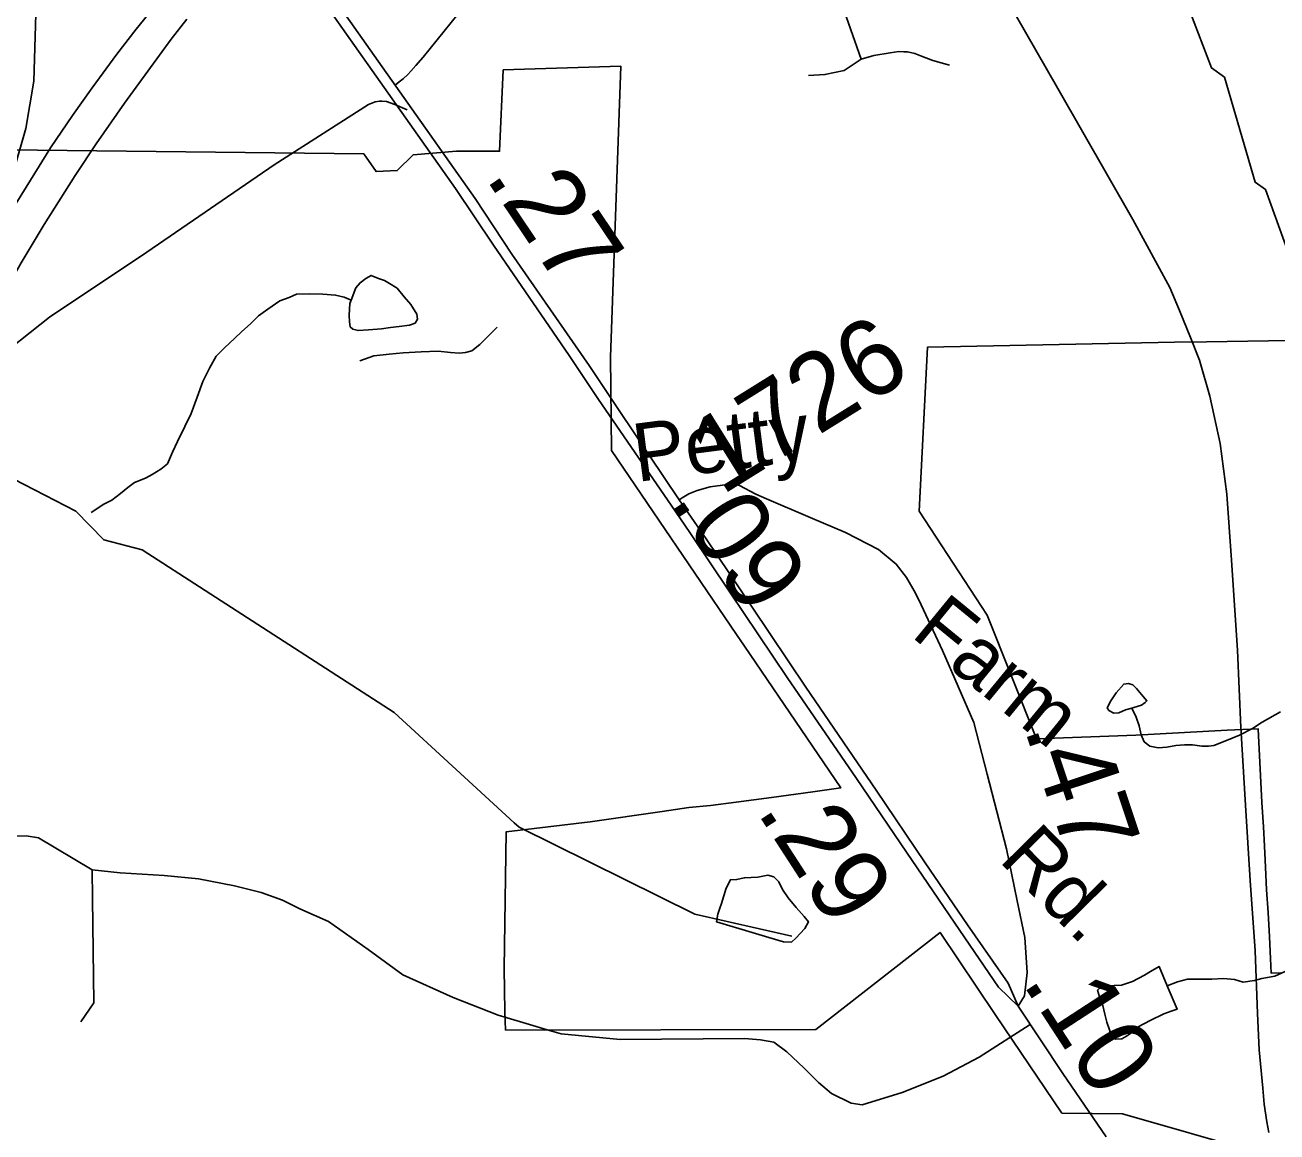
# Model space of a CAD drawing. Extents: x 2001466 to 31450019, y -30647475 to 847247.
# Drawn here: x 2032829 to 2036924, y 756883 to 760503 of the extents above; entities that cross this region are included whole.
import ezdxf

# ---------------------------------------------------------------- set-up
doc = ezdxf.new("R2010")
doc.units = 0
for name, color, linetype in [('Exist Boundary Political City Limit New', 7, 'Continuous'), ('Exist Hydrographic Creek Single Shore', 7, 'Continuous'), ('Exist Hydrographic Misc Water Feature', 7, 'Continuous'), ('Exist Railroad Mainline', 7, 'Continuous'), ('Exist Road Non-System Type 51', 7, 'Continuous'), ('Exist Road Primary Interstate Ramp 1 Lane Attributed', 7, 'Continuous'), ('Exist Road Primary NC Service Mileage Hundredths English Label', 7, 'Continuous'), ('Exist Road Primary NC UnDivided 4 Lane Attributed', 7, 'Continuous'), ('Exist Road Secondary Mileage Hundredths English Label', 7, 'Continuous'), ('Exist Road Secondary Type 41 Attributed', 7, 'Continuous'), ('Exist Road Secondary Type 51 Attributed', 7, 'Continuous'), ('Exist Road Secondary Type 51 Label', 7, 'Continuous'), ('Exist Road Secondary Type 51 Number Label', 7, 'Continuous'), ('Map Preparation Boundary City Limit Buffer Line', 7, 'Continuous'), ('Prop Road Primary Interstate Projected', 7, 'Continuous')]:
    doc.layers.add(name, color=color, linetype=linetype)

msp = doc.modelspace()

# ---------------------------------------------------------------- linework, layer by layer
at = {"layer": 'Exist Boundary Political City Limit New'}
for points in [[(2032773.1, 760094.6), (2033937.1, 760081.6), (2033977.5, 760023.9), (2034046.8, 760026.8), (2034098.8, 760078.7), (2034240.1, 760090.2), (2034381.4, 760090.2), (2034393.6, 760356.3), (2034778.4, 760368.3), (2034744.5, 759416.3), (2034747.2, 759111.4), (2035156.4, 758509.5), (2035182.9, 758471.5), (2035497.2, 758007.8), (2035406.2, 757994.8), (2035270.5, 757976), (2035155, 757961.1), (2035071.2, 757950.6), (2035000, 757943.4), (2034913.1, 757930.4), (2034678.1, 757896.8), (2034402.5, 757864.2), (2034396.1, 757416.9), (2034398.8, 757276.1), (2034401.2, 757215.6), (2035415.2, 757217.4), (2035822, 757535.2), (2036001.8, 757266.4), (2036058.8, 757182.3), (2036220.4, 756943.9), (2036419.1, 756941.8), (2036859.9, 756815.3)], [(2036936.2, 757403.5), (2036905.4, 757401.7), (2036903.2, 757449.9), (2036899, 757520.3), (2036894.8, 757599.9), (2036890, 757675), (2036886, 757748.7), (2036883.2, 757816.8), (2036879.5, 757880.5), (2036873.8, 757960.4), (2036862, 758201.3), (2036761.5, 758197.2), (2036462.2, 758180.8), (2036137.2, 758167.9), (2035976.4, 758572.7), (2035754, 758912.7), (2035780.8, 759448.9), (2036588.6, 759465.4), (2036693.9, 759466.4), (2037098.4, 759473.6)]]:
    msp.add_lwpolyline(points, dxfattribs=at)
at = {"layer": 'Exist Hydrographic Creek Single Shore'}
for points in [[(2037129.5, 759697.9), (2037052.2, 759705.9), (2036961.1, 759757), (2036886.1, 759965.2), (2036852.3, 759988.9), (2036752.2, 760332.2), (2036710.2, 760362.6), (2036610.1, 760623.8), (2036302.1, 761079.7), (2036210.2, 761189.8), (2036026.1, 761511.8), (2035684.1, 761961.8), (2035611.7, 762229.5)], [(2034428.9, 757894.1), (2034037.1, 758255), (2033212.2, 758787), (2033087.3, 758819.1), (2032995.2, 758912.8), (2032759.2, 759034.9)], [(2035337.1, 757522.9), (2035020.1, 757595.1), (2034445.2, 757879.1), (2034428.9, 757894.1)]]:
    msp.add_lwpolyline(points, dxfattribs=at)
at = {"layer": 'Exist Hydrographic Misc Water Feature'}
for points in [[(2033895.4, 759603.1), (2033891.1, 759591.8), (2033888.9, 759554.1), (2033890.7, 759531.9), (2033892.7, 759515.4), (2033901, 759507.9), (2033918.8, 759503.4), (2033952.6, 759506), (2033994.9, 759509.2), (2034024.8, 759513.6), (2034052.9, 759517.1), (2034086.7, 759521.3), (2034104.8, 759527.5), (2034113, 759541.3), (2034110.9, 759557.7), (2034091, 759589.3), (2034068.9, 759613.5), (2034046.9, 759641.9), (2034021.1, 759657.2), (2034005.1, 759667.3), (2033985, 759673.5), (2033961, 759683.8), (2033943.4, 759673.5), (2033925.1, 759659.9), (2033911, 759643.8), (2033895.4, 759603.1)], [(2033045.5, 758908.5), (2033087.5, 758936.4), (2033113.6, 758949), (2033141.6, 758970.6), (2033165.6, 758990.5), (2033187.8, 759006.5), (2033223.7, 759020.5), (2033245.6, 759032.4), (2033273.9, 759050.7), (2033295.6, 759068.3), (2033312, 759106.5), (2033328, 759140.6), (2033352, 759190.2), (2033372.1, 759232.4), (2033392.4, 759286.1), (2033410.3, 759336.6), (2033432.6, 759380.5), (2033454.8, 759420.2), (2033482.6, 759448.4), (2033514.6, 759478.1), (2033538.8, 759500.5), (2033567.1, 759526.2), (2033593, 759551.9), (2033623.3, 759574.2), (2033663.1, 759600.5), (2033693, 759612.2), (2033717, 759622.4), (2033759.3, 759624), (2033803.1, 759622.3), (2033845.2, 759619.7), (2033873.3, 759613.4), (2033895.4, 759603.1)], [(2036448.7, 758268.9), (2036456.1, 758271.2), (2036480.3, 758278.9), (2036492.4, 758286.8), (2036498.3, 758293.2), (2036480.5, 758313.3), (2036464.1, 758333.4), (2036452.2, 758345), (2036438.5, 758349.4), (2036422.5, 758347.3), (2036398.3, 758319.1), (2036380.2, 758293.2), (2036368.5, 758269.7), (2036374.1, 758261.3), (2036390.3, 758252.8), (2036406.3, 758253.3), (2036428, 758262.7), (2036448.7, 758268.9)], [(2036448.7, 758268.9), (2036463.7, 758239), (2036473.5, 758210.9), (2036479.5, 758181.2), (2036489.5, 758158.9), (2036507.6, 758144.6), (2036535.5, 758139.1), (2036563.3, 758141), (2036593.5, 758146.9), (2036621.4, 758148.9), (2036647.4, 758148.3), (2036677.6, 758144.4), (2036699.5, 758144.8), (2036717.3, 758146.9), (2036753.6, 758160.9), (2036801.4, 758180.4), (2036843.7, 758202.5), (2036875.8, 758222.4), (2036935.7, 758256.4)], [(2035101.7, 757614.7), (2035095.4, 757595.2), (2035091.3, 757569.8), (2035207.7, 757534.6), (2035261.7, 757518.8), (2035309.9, 757504.6), (2035335.7, 757503.4), (2035349.8, 757516.9), (2035379.6, 757547.5), (2035391.3, 757569.5), (2035377.3, 757587.8), (2035351.1, 757617), (2035324.8, 757648.7), (2035306.8, 757675.3), (2035294.5, 757701), (2035278.5, 757717), (2035258.2, 757722.2), (2035226.4, 757716.4), (2035182.3, 757713.9), (2035156.5, 757707.9), (2035136.4, 757707.5), (2035122.7, 757680), (2035107.1, 757629.4), (2035101.7, 757614.7)], [(2036565, 757360.8), (2036598.8, 757374.1), (2036630.8, 757382.5), (2036710.8, 757382.5), (2036748.7, 757385), (2036784.6, 757381), (2036812.9, 757373), (2036850.8, 757378), (2036874.6, 757384.1), (2036916.7, 757392.2), (2036952.7, 757408.7), (2037006.3, 757447), (2037044.2, 757470.9), (2037080.1, 757502.2), (2037116.4, 757535.5), (2037132, 757560.2)], [(2036565, 757360.8), (2036597.4, 757283.9), (2036577.3, 757277.8), (2036553.5, 757269.2), (2036509.6, 757247.2), (2036469.8, 757226.7), (2036447.9, 757206.6), (2036431.9, 757196.3), (2036416.1, 757186.8), (2036396, 757186.3), (2036381.9, 757196.5), (2036375.7, 757216.3), (2036367.7, 757241.9), (2036361.4, 757268.2), (2036353.4, 757300.4), (2036343.1, 757324.4), (2036337, 757345.9), (2036342.7, 757352.3), (2036366.9, 757360), (2036414.9, 757362.3), (2036450.8, 757374.7), (2036490.8, 757395.2), (2036510.4, 757407.1), (2036538.5, 757423.8), (2036565, 757360.8)]]:
    msp.add_lwpolyline(points, dxfattribs=at)
at = {"layer": 'Exist Railroad Mainline'}
msp.add_lwpolyline([(2036896.8, 756880.3), (2036891.2, 756916), (2036882.1, 756973.3), (2036877.6, 757025.9), (2036865.1, 757151.1), (2036860.6, 757270.1), (2036852.1, 757474.9), (2036836.6, 757705.1), (2036821.2, 757951), (2036806, 758205), (2036794.6, 758458.8), (2036775.4, 758752.8), (2036759.8, 758968.8), (2036738.2, 759134.8), (2036704.7, 759288.7), (2036670.9, 759406.8), (2036641.1, 759480.9), (2036605.4, 759569), (2036573.6, 759645), (2036452.1, 759867.3), (2036207.3, 760295.8), (2036034, 760598.2)], dxfattribs=at)
at = {"layer": 'Exist Road Non-System Type 51'}
msp.add_line((2034406.6, 757255.8), (2034478.9, 757234.2), dxfattribs=at)
for points in [[(2035253.3, 761157.1), (2035343.3, 760936), (2035494.7, 760588), (2035564.3, 760391.4)], [(2035564.3, 760391.4), (2035605.2, 760403.7), (2035658.4, 760411.9), (2035687, 760416), (2035703.5, 760415), (2035715.1, 760415), (2035739.3, 760409.7), (2035761.4, 760401.2), (2035798.3, 760387.5), (2035853.2, 760371.7)], [(2035391.4, 760337.9), (2035445.2, 760341.1), (2035508.4, 760354.8), (2035564.3, 760391.4)], [(2033924.4, 759404.9), (2033970.4, 759420.8), (2034020.5, 759426.8), (2034066.4, 759430.6), (2034124.5, 759434.4), (2034180.5, 759436.3), (2034220.4, 759432.1), (2034250.4, 759430.1), (2034270.4, 759432.1), (2034290.4, 759437.9), (2034316.6, 759457.9), (2034373.1, 759514.9)], [(2031456.7, 758094.1), (2031697.3, 758089.6), (2032034.3, 758078.4), (2032371.3, 758041.9), (2032478.1, 758025), (2032558.2, 758003.5), (2032619.5, 757960.6), (2032680.8, 757914.6), (2032717.6, 757874.7), (2032742.1, 757850.2), (2032832.7, 757851.1), (2032873.8, 757844.1), (2033048.5, 757739.8)], [(2033048.5, 757739.8), (2033049.8, 757646), (2033054.7, 757304.5), (2033011.7, 757243.2)], [(2033048.5, 757739.8), (2033140.8, 757730.1), (2033284.1, 757721.6), (2033396.4, 757710.4), (2033514.3, 757687.9), (2033601.4, 757665.5), (2033671.6, 757640.2), (2033727.8, 757612.1), (2033822.3, 757571.2), (2033951, 757479.3), (2034064.4, 757396.5), (2034229.9, 757322.9), (2034377, 757264.7), (2034406.6, 757255.8)], [(2034478.9, 757234.2), (2034536.7, 757217), (2034582.3, 757203.3), (2034775.3, 757185.2), (2035182.5, 757188), (2035235, 757183.4), (2035277.9, 757175.8), (2035320.8, 757145.1), (2035377.5, 757091.4), (2035424.2, 757043.9), (2035467.1, 757008.7), (2035531.5, 756976.5), (2035567.2, 756971.7), (2035697.6, 757011.5), (2035832.6, 757065.5), (2035950.1, 757127.5), (2036117, 757234.2)]]:
    msp.add_lwpolyline(points, dxfattribs=at)
at = {"layer": 'Exist Road Primary Interstate Ramp 1 Lane Attributed'}
msp.add_lwpolyline([(2034040, 760306.4), (2034053.2, 760316.8), (2034066.4, 760327.2), (2034080.8, 760341.6), (2034091.2, 760352.6), (2034107.9, 760371), (2034131.6, 760397.5), (2034246.1, 760540)], dxfattribs=at)
at = {"layer": 'Exist Road Primary NC UnDivided 4 Lane Attributed'}
for points in [[(2034969, 758950.6), (2034771.9, 759242.2), (2034673.9, 759389.3), (2034421, 759753.3), (2034301.4, 759935.3), (2033834.7, 760597.8), (2033657.2, 760864.3)], [(2034942.9, 758932.2), (2034704.7, 759277.7), (2034609.3, 759421.9), (2034361.3, 759783.4), (2034236.8, 759967.9), (2033770.1, 760630.4), (2033633.2, 760836.1)], [(2036077.1, 757294.2), (2036013.5, 757355.7), (2035887.1, 757541.3), (2035711.8, 757797.3), (2035548.8, 758038.3), (2035322.2, 758369), (2035133.9, 758647.8), (2035003.2, 758843.1), (2034942.9, 758932.2)], [(2036077.1, 757294.2), (2036044.9, 757369.4), (2035911.8, 757560.1), (2035773.5, 757762.9), (2035613.1, 758000), (2035382.6, 758337.8), (2035207.9, 758599), (2035056.6, 758822.5), (2034969, 758950.6)], [(2036365.4, 756866.7), (2036224, 757073.6), (2036077.1, 757294.2)]]:
    msp.add_lwpolyline(points, dxfattribs=at)
at = {"layer": 'Exist Road Secondary Type 41 Attributed'}
for points in [[(2035741.8, 758644.8), (2035712.4, 758696.5), (2035678.9, 758739.9), (2035620.6, 758787.9), (2035513.1, 758843.5), (2035397.1, 758892.6), (2035254.7, 758953.6)], [(2036077.1, 757294.2), (2036097.6, 757327.7), (2036107.1, 757404.3), (2036098.9, 757519.1), (2036074.3, 757638.1), (2036038.8, 757809), (2035975.9, 758052.3), (2035932.2, 758221.9), (2035829.9, 758457.3), (2035760, 758607), (2035741.8, 758644.8)]]:
    msp.add_lwpolyline(points, dxfattribs=at)
at = {"layer": 'Exist Road Secondary Type 51 Attributed'}
msp.add_lwpolyline([(2035254.7, 758953.6), (2035218.9, 758968.8), (2035166.4, 758996.9), (2035150.2, 759001), (2035110.1, 758998.1), (2035069.6, 758992.1), (2035027.3, 758980.9), (2035000.1, 758969.9), (2034978.3, 758956.7), (2034969, 758950.6)], dxfattribs=at)
at = {"layer": 'Map Preparation Boundary City Limit Buffer Line'}
for points in [[(2032773.1, 760094.6), (2033937.1, 760081.6), (2033977.5, 760023.9), (2034046.8, 760026.8), (2034098.8, 760078.7), (2034240.1, 760090.2), (2034381.4, 760090.2), (2034393.6, 760356.3), (2034778.4, 760368.3), (2034744.5, 759416.3), (2034747.2, 759111.4), (2035156.4, 758509.5), (2035182.9, 758471.5), (2035497.2, 758007.8), (2035406.2, 757994.8), (2035270.5, 757976), (2035155, 757961.1), (2035071.2, 757950.6), (2035000, 757943.4), (2034913.1, 757930.4), (2034678.1, 757896.8), (2034402.5, 757864.2), (2034396.1, 757416.9), (2034398.8, 757276.1), (2034401.2, 757215.6), (2035415.2, 757217.4), (2035822, 757535.2), (2036001.8, 757266.4), (2036058.8, 757182.3), (2036220.4, 756943.9), (2036419.1, 756941.8), (2036859.9, 756815.3)], [(2036936.2, 757403.5), (2036905.4, 757401.7), (2036903.2, 757449.9), (2036899, 757520.3), (2036894.8, 757599.9), (2036890, 757675), (2036886, 757748.7), (2036883.2, 757816.8), (2036879.5, 757880.5), (2036873.8, 757960.4), (2036862, 758201.3), (2036761.5, 758197.2), (2036462.2, 758180.8), (2036137.2, 758167.9), (2035976.4, 758572.7), (2035754, 758912.7), (2035780.8, 759448.9), (2036588.6, 759465.4), (2036693.9, 759466.4), (2037098.4, 759473.6)]]:
    msp.add_lwpolyline(points, dxfattribs=at)
at = {"layer": 'Prop Road Primary Interstate Projected'}
for points in [[(2032689.8, 759722), (2032762.6, 759921.2), (2032832.3, 760164.7), (2032857.6, 760319.7), (2032864.9, 760538.2), (2032866.7, 760589.4)], [(2033261.1, 760576), (2033273.2, 760590.1), (2033192.3, 760489.8)], [(2033307.1, 760456.4), (2033358.4, 760522.7)], [(2033192.3, 760489.8), (2033129.8, 760408.2), (2033048.9, 760297.6), (2032985, 760206.6), (2032913, 760101.2), (2032847.5, 759995.7), (2032785.1, 759895.1), (2032724.4, 759789.6), (2032689.8, 759722)], [(2031709.9, 756721.6), (2031775.6, 756938.4), (2031824.4, 757098.7), (2031876.5, 757249.3), (2031986.2, 757582), (2032058.3, 757790.3), (2032099.6, 757919), (2032389.9, 758818.3), (2032451.6, 758988), (2032516.3, 759138.2), (2032567.6, 759244.3), (2032605, 759319.9), (2032667.4, 759448.2), (2032714.5, 759533.4), (2032757.5, 759620.1), (2032816.7, 759725.5), (2032891.6, 759850.3), (2032992.8, 760010.5), (2033062.1, 760113.9), (2033155, 760247.7), (2033307.1, 760456.4)], [(2032488.6, 759058.2), (2032627.4, 759290.7), (2032713.1, 759392.7), (2032909.1, 759547.8), (2033227.5, 759760), (2033644, 760045.6), (2033952.6, 760243.4), (2033974.3, 760251.8), (2033988.2, 760253.8), (2033995.9, 760253.7), (2034011.9, 760252.8), (2034038.3, 760243.4), (2034078.8, 760225.5)]]:
    msp.add_lwpolyline(points, dxfattribs=at)

# ---------------------------------------------------------------- texts
at = {"layer": 'Exist Road Primary NC Service Mileage Hundredths English Label'}
for s, rotation, p in [('.27', 303.9481, (2034332.1, 760005.3)), ('.09', 303.9481, (2034935, 758945.9)), ('.29', 302.9223, (2035220, 757931.5)), ('.10', 303.06, (2036087.7, 757371.8))]:
    msp.add_text(s, height=250, rotation=rotation, dxfattribs=at).set_placement(p)
at = {"layer": 'Exist Road Secondary Mileage Hundredths English Label'}
msp.add_text('.47', height=250, rotation=288.4278, dxfattribs=at).set_placement((2036096.5, 758203.3))
at = {"layer": 'Exist Road Secondary Type 51 Label'}
for s, rotation, p in [('Petty', 7.3421, (2034830, 759008.2)), ('Farm', 320.6695, (2035723, 758505.8)), ('Rd.', 314.5936, (2036010.6, 757770.6))]:
    msp.add_text(s, height=190, rotation=rotation, dxfattribs=at).set_placement(p)
at = {"layer": 'Exist Road Secondary Type 51 Number Label'}
msp.add_text('1726', height=250, rotation=31.918, dxfattribs=at).set_placement((2035106.5, 758962.6))

doc.saveas('drawing.dxf')
